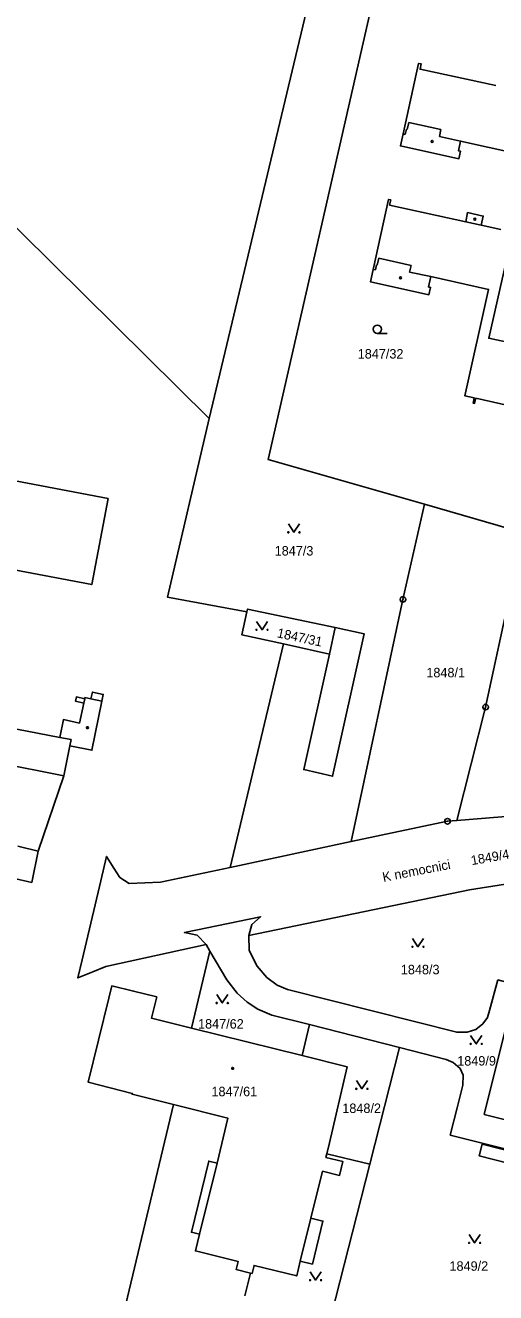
# Model space of a CAD drawing. Extents: x -733394 to -722299, y -1082822 to -1075049.
# Drawn here: x -728908.1 to -728823.6, y -1078649.4 to -1078421.6 of the extents above; entities that cross this region are included whole.
import ezdxf

# ---------------------------------------------------------------- set-up
doc = ezdxf.new("R2010")
doc.units = 0
for name, color, linetype in [('Hranice parcel', 7, 'Continuous'), ('Parcelní čísla', 7, 'Continuous'), ('Pop  PČ popisy', 7, 'Continuous'), ('Vnitřní kresba', 7, 'Continuous'), ('Značky bodu BP', 7, 'Continuous'), ('Značky budov', 7, 'Continuous'), ('Značky kultur', 7, 'Continuous')]:
    doc.layers.add(name, color=color, linetype=linetype)

msp = doc.modelspace()

# ---------------------------------------------------------------- linework, layer by layer
at = {"layer": 'Hranice parcel'}
for p, q in [((-728875.11, -1078492.27), (-728856.64, -1078414.75)), ((-728836.42, -1078507.68), (-728818.67, -1078512.78)), ((-728861.78, -1078532.78), (-728871.37, -1078572.94)), ((-728871.37, -1078572.94), (-728849.61, -1078568.32)), ((-728875.68, -1078586.83), (-728874.97, -1078588.03)), ((-728874.97, -1078588.03), (-728878.27, -1078601.84)), ((-728858.4, -1078606.78), (-728878.27, -1078601.84)), ((-728858.4, -1078606.78), (-728857.11, -1078601.21)), ((-728840.95, -1078605.31), (-728857.11, -1078601.21)), ((-728846.27, -1078626.28), (-728840.95, -1078605.31)), ((-728853.99, -1078624.44), (-728846.27, -1078626.28)), ((-728853.19, -1078653.57), (-728846.27, -1078626.28)), ((-728868.69, -1078649.93), (-728867.7, -1078645.86))]:
    msp.add_line(p, q, dxfattribs=at)
for points in [[(-728843.66, -1078356.3), (-728897.19, -1078343.84), (-728902.59, -1078345), (-728915.93, -1078397.06), (-728917.32, -1078403.44), (-728917.4, -1078403.84), (-728925.87, -1078442.08), (-728875.11, -1078492.27)], [(-728836.42, -1078507.68), (-728864.53, -1078499.6), (-728845.91, -1078417.9), (-728845.34, -1078415.56)], [(-728819.64, -1078444.67), (-728829.95, -1078442.38), (-728830.34, -1078444.13), (-728829.95, -1078444.22), (-728830.25, -1078445.58), (-728840.76, -1078443.26), (-728840.28, -1078441.09), (-728837.49, -1078428.42), (-728837, -1078428.51), (-728837.23, -1078429.48), (-728823.59, -1078432.43)], [(-728816.89, -1078490.96), (-728827.23, -1078488.62), (-728827.43, -1078489.54), (-728827.71, -1078489.48), (-728827.5, -1078488.56), (-728829.2, -1078488.18), (-728824.91, -1078469.05), (-728835.32, -1078466.75), (-728835.73, -1078468.6), (-728835.34, -1078468.69), (-728835.63, -1078470), (-728846.14, -1078467.69), (-728845.66, -1078465.45), (-728842.87, -1078452.88), (-728842.48, -1078452.96), (-728842.69, -1078453.89), (-728829.02, -1078456.9), (-728828.7, -1078455.23), (-728825.88, -1078455.86), (-728826.24, -1078457.51), (-728822.74, -1078458.28)], [(-728821.75, -1078464.01), (-728824.89, -1078477.82), (-728821.27, -1078478.62)], [(-728875.11, -1078492.27), (-728882.58, -1078524.38), (-728868.33, -1078527.02)], [(-728893.28, -1078506.64), (-728896.22, -1078522.1), (-728910.17, -1078519.45), (-728912.91, -1078533.55), (-728929.65, -1078530.42), (-728926.97, -1078516.22), (-728936.85, -1078514.34), (-728933.56, -1078497.41), (-728922.05, -1078499.64), (-728922.34, -1078501.15), (-728893.28, -1078506.64)], [(-728849.61, -1078568.32), (-728840.31, -1078524.77), (-728836.42, -1078507.68)], [(-728830.61, -1078564.51), (-728825.44, -1078544.13), (-728820.84, -1078522.82)], [(-728868.33, -1078527.02), (-728869.23, -1078531.15), (-728861.78, -1078532.78)], [(-728868.33, -1078527.02), (-728868.22, -1078526.51), (-728852.49, -1078529.84), (-728847.29, -1078530.94), (-728852.93, -1078556.55), (-728858.13, -1078555.38), (-728853.5, -1078534.6), (-728861.78, -1078532.78)], [(-728910.63, -1078574.8), (-728907, -1078575.64), (-728905.83, -1078570), (-728901.21, -1078556.49), (-728900.15, -1078551.12), (-728896.18, -1078551.9), (-728894.4, -1078543.09), (-728894.15, -1078541.84), (-728896.11, -1078541.44), (-728896.36, -1078542.66), (-728897.43, -1078542.43), (-728897.47, -1078542.62), (-728898.96, -1078542.3), (-728899.13, -1078543.07), (-728897.64, -1078543.4), (-728898.44, -1078547.02), (-728901.3, -1078546.39), (-728901.95, -1078549.59), (-728909.67, -1078548.08)], [(-728849.61, -1078568.32), (-728832.3, -1078564.65), (-728830.61, -1078564.51)], [(-728830.61, -1078564.51), (-728811.51, -1078562.96), (-728803.81, -1078563.72), (-728794.57, -1078565.18), (-728784.31, -1078567.21), (-728783.51, -1078567.44)], [(-728875.68, -1078586.83), (-728893.69, -1078590.78), (-728896.03, -1078591.72), (-728898.73, -1078592.81), (-728897.96, -1078589.54), (-728894.85, -1078576.37), (-728894.61, -1078575.37), (-728893.57, -1078570.97), (-728892.24, -1078573.08), (-728891.19, -1078574.74), (-728889.52, -1078575.85), (-728883.86, -1078575.59), (-728871.37, -1078572.94)], [(-728808.79, -1078575.84), (-728817.34, -1078575.64), (-728821.89, -1078575.97), (-728828.34, -1078576.98), (-728868.01, -1078585.17)], [(-728868.01, -1078585.17), (-728867.46, -1078583.22), (-728865.88, -1078581.82), (-728879.58, -1078584.66), (-728877.28, -1078585.13), (-728875.68, -1078586.83)], [(-728868.01, -1078585.17), (-728867.94, -1078587.91), (-728866.47, -1078590.71), (-728864.75, -1078592.72), (-728862.9, -1078594.09), (-728861.06, -1078594.91), (-728830.63, -1078602.58), (-728828.75, -1078602.58), (-728827.2, -1078602.07), (-728825.94, -1078601.04), (-728825.14, -1078599.92), (-728824.73, -1078598.69), (-728823.26, -1078593.18)], [(-728857.11, -1078601.21), (-728863.87, -1078599.5), (-728866.39, -1078598.45), (-728868.29, -1078597.17), (-728870.1, -1078595.55), (-728871.94, -1078593.18), (-728874.97, -1078588.03)], [(-728878.27, -1078601.84), (-728885.48, -1078600.05), (-728884.54, -1078596.22), (-728888.7, -1078595.19), (-728892.61, -1078594.24), (-728893.16, -1078596.45), (-728896.86, -1078611.55), (-728888.93, -1078613.57), (-728888.97, -1078613.72), (-728881.55, -1078615.58)], [(-728823.26, -1078593.18), (-728819.91, -1078594.05), (-728825.7, -1078617.35), (-728783.14, -1078628.02), (-728784.37, -1078632.92)], [(-728784.37, -1078632.92), (-728798.53, -1078629.38), (-728831.8, -1078621.05), (-728830.57, -1078616.14), (-728829.53, -1078612.08), (-728829.49, -1078610.27), (-728830.05, -1078609.11), (-728831.26, -1078608.02), (-728832.53, -1078607.45), (-728840.95, -1078605.31)], [(-728853.99, -1078624.44), (-728853.51, -1078622.48), (-728850.34, -1078608.79), (-728858.4, -1078606.78)], [(-728881.55, -1078615.58), (-728914.98, -1078755.58), (-728915.39, -1078757.28)], [(-728867.7, -1078645.86), (-728870.29, -1078645.22), (-728869.93, -1078643.77), (-728877.58, -1078641.87), (-728876.85, -1078638.9), (-728878.31, -1078638.54), (-728875.19, -1078625.73), (-728873.71, -1078626.09), (-728871.74, -1078618.04), (-728881.55, -1078615.58)], [(-728799.19, -1078631.8), (-728826.58, -1078624.8), (-728826.04, -1078622.67), (-728794.72, -1078630.69)], [(-728867.7, -1078645.86), (-728867.4, -1078645.94), (-728867.04, -1078644.48), (-728859.39, -1078646.38), (-728858.74, -1078643.73), (-728856.58, -1078644.26), (-728854.68, -1078636.53), (-728856.83, -1078636), (-728854.75, -1078627.55), (-728851.68, -1078628.3), (-728851.08, -1078625.84), (-728854.15, -1078625.08), (-728853.99, -1078624.44)]]:
    msp.add_lwpolyline(points, dxfattribs=at)
at = {"layer": 'Vnitřní kresba'}
for p, q in [((-728839.54, -1078440.29), (-728839.27, -1078439.07)), ((-728839.27, -1078439.07), (-728833.5, -1078440.34)), ((-728840.28, -1078441.09), (-728839.89, -1078441.18)), ((-728839.89, -1078441.18), (-728839.69, -1078440.25)), ((-728839.69, -1078440.25), (-728839.54, -1078440.29)), ((-728833.5, -1078440.34), (-728833.76, -1078441.54)), ((-728833.76, -1078441.54), (-728829.95, -1078442.38)), ((-728829.02, -1078456.9), (-728826.24, -1078457.51)), ((-728844.91, -1078464.67), (-728844.64, -1078463.45)), ((-728844.64, -1078463.45), (-728838.85, -1078464.77)), ((-728845.66, -1078465.45), (-728845.26, -1078465.56)), ((-728845.26, -1078465.56), (-728845.06, -1078464.64)), ((-728845.06, -1078464.64), (-728844.91, -1078464.67)), ((-728838.85, -1078464.77), (-728839.12, -1078465.94)), ((-728839.12, -1078465.94), (-728835.32, -1078466.75)), ((-728852.49, -1078529.84), (-728853.5, -1078534.6)), ((-728897.47, -1078542.62), (-728897.64, -1078543.4)), ((-728894.4, -1078543.09), (-728896.36, -1078542.66)), ((-728901.95, -1078549.59), (-728899.93, -1078549.98)), ((-728899.93, -1078549.98), (-728900.15, -1078551.12)), ((-728901.21, -1078556.49), (-728920.84, -1078552.6)), ((-728905.83, -1078570), (-728909.47, -1078569.14)), ((-728873.71, -1078626.09), (-728876.85, -1078638.9)), ((-728856.83, -1078636), (-728858.74, -1078643.73))]:
    msp.add_line(p, q, dxfattribs=at)
at = {"layer": 'Značky bodu BP'}
for centre, radius in [((-728840.31, -1078524.77), 0.5), ((-728840.31, -1078524.77), 0.0303), ((-728825.44, -1078544.13), 0.5), ((-728825.44, -1078544.13), 0.0303), ((-728832.3, -1078564.65), 0.5), ((-728832.3, -1078564.65), 0.0303)]:
    msp.add_circle(centre, radius, dxfattribs=at)
at = {"layer": 'Značky budov'}
for centre in [(-728835.06, -1078442.46), (-728827.39, -1078456.41), (-728840.74, -1078466.95), (-728896.99, -1078547.83), (-728870.9, -1078609.07)]:
    msp.add_circle(centre, 0.175, dxfattribs=at)
at = {"layer": 'Značky kultur'}
msp.add_line((-728844.91, -1078476.96), (-728843.16, -1078476.96), dxfattribs=at)
for points in [[(-728860.89, -1078511.21), (-728859.89, -1078512.71), (-728858.89, -1078511.21)], [(-728866.62, -1078528.73), (-728865.62, -1078530.23), (-728864.62, -1078528.73)], [(-728838.6, -1078585.71), (-728837.6, -1078587.21), (-728836.6, -1078585.71)], [(-728873.77, -1078595.82), (-728872.77, -1078597.32), (-728871.77, -1078595.82)], [(-728828.14, -1078603.18), (-728827.14, -1078604.68), (-728826.14, -1078603.18)], [(-728848.67, -1078611.25), (-728847.67, -1078612.75), (-728846.67, -1078611.25)], [(-728828.42, -1078638.95), (-728827.42, -1078640.45), (-728826.42, -1078638.95)], [(-728856.99, -1078645.64), (-728855.99, -1078647.14), (-728854.99, -1078645.64)]]:
    msp.add_lwpolyline(points, dxfattribs=at)
for centre, radius in [((-728844.91, -1078476.21), 0.75), ((-728860.89, -1078512.71), 0.1), ((-728858.89, -1078512.71), 0.1), ((-728866.62, -1078530.23), 0.1), ((-728864.62, -1078530.23), 0.1), ((-728838.6, -1078587.21), 0.1), ((-728836.6, -1078587.21), 0.1), ((-728873.77, -1078597.32), 0.1), ((-728871.77, -1078597.32), 0.1), ((-728828.14, -1078604.68), 0.1), ((-728826.14, -1078604.68), 0.1), ((-728848.67, -1078612.75), 0.1), ((-728846.67, -1078612.75), 0.1), ((-728828.42, -1078640.45), 0.1), ((-728826.42, -1078640.45), 0.1), ((-728856.99, -1078647.14), 0.1), ((-728854.99, -1078647.14), 0.1)]:
    msp.add_circle(centre, radius, dxfattribs=at)

# ---------------------------------------------------------------- texts
at = {"layer": 'Parcelní čísla'}
for s, p in [('1847/32', (-728848.43, -1078481.48)), ('1847/3', (-728863.35, -1078516.89)), ('1848/1', (-728836.1, -1078538.78)), ('1848/3', (-728840.68, -1078592.16)), ('1847/62', (-728877.12, -1078601.92)), ('1849/9', (-728830.55, -1078608.57)), ('1847/61', (-728874.71, -1078614.08)), ('1848/2', (-728851.2, -1078617.09)), ('1849/2', (-728831.94, -1078645.45))]:
    msp.add_text(s, height=1.7, dxfattribs=at).set_placement(p)
for s, rotation, p in [('1847/31', 348, (-728863.03, -1078531.57)), ('1849/4', 10, (-728827.93, -1078572.55))]:
    msp.add_text(s, height=1.7, rotation=rotation, dxfattribs=at).set_placement(p)
at = {"layer": 'Pop  PČ popisy'}
msp.add_text('K nemocnici', height=1.7, rotation=11, dxfattribs=at).set_placement((-728843.8, -1078575.56))

doc.saveas('drawing.dxf')
